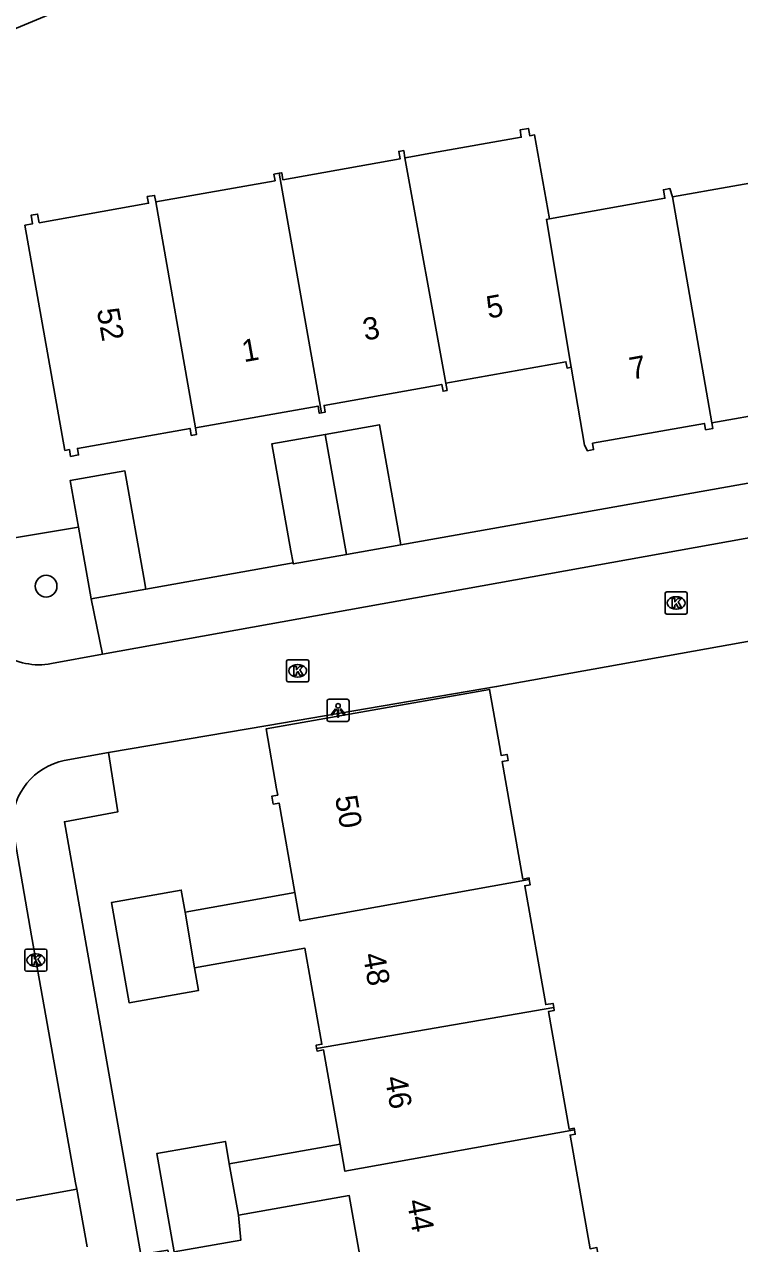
# Model space of a CAD drawing. Extents: x 157793 to 159380, y 380882 to 382313.
# Drawn here: x 158599.6 to 158631.8, y 381523.3 to 381578.2 of the extents above; entities that cross this region are included whole.
import ezdxf

# ---------------------------------------------------------------- set-up
doc = ezdxf.new("R2010")
doc.units = 0
for name, color, linetype in [('IMGEO_Boom', 7, 'Continuous'), ('IMGEO_Kolk', 7, 'Continuous'), ('IMGEO_Lichtpunt', 7, 'Continuous'), ('IMGEO_Pand', 7, 'Continuous'), ('IMGEO_Pand_nummerreeks', 7, 'Continuous'), ('IMGEO_Rijbaan_lokaal_open', 7, 'Continuous'), ('IMGEO_Voetpad_open', 7, 'Continuous')]:
    doc.layers.add(name, color=color, linetype=linetype)

msp = doc.modelspace()

# ---------------------------------------------------------------- linework, layer by layer
at = {"layer": 'IMGEO_Boom'}
msp.add_circle((158600.532, 381552.89), 0.489, dxfattribs=at)
at = {"layer": 'IMGEO_Kolk'}
for p, q in [((158628.404, 381551.709), (158628.404, 381552.561)), ((158628.479, 381552.635), (158629.331, 381552.635)), ((158628.892, 381552.415), (158628.917, 381552.415)), ((158629.405, 381552.561), (158629.405, 381551.709)), ((158628.915, 381551.855), (158628.89, 381551.855)), ((158629.331, 381551.635), (158628.479, 381551.635)), ((158611.436, 381549.583), (158612.288, 381549.583)), ((158611.361, 381548.657), (158611.361, 381549.509)), ((158611.849, 381549.363), (158611.874, 381549.363)), ((158612.362, 381549.509), (158612.362, 381548.657)), ((158612.288, 381548.583), (158611.436, 381548.583)), ((158611.872, 381548.803), (158611.847, 381548.803)), ((158599.566, 381535.637), (158599.566, 381536.489)), ((158599.641, 381536.563), (158600.493, 381536.563)), ((158600.567, 381536.489), (158600.567, 381535.637)), ((158600.054, 381536.343), (158600.079, 381536.343)), ((158600.493, 381535.563), (158599.641, 381535.563)), ((158600.077, 381535.783), (158600.052, 381535.783))]:
    msp.add_line(p, q, dxfattribs=at)
for points in [[(158628.404, 381551.709), (158628.404, 381552.561)], [(158628.479, 381552.635), (158629.331, 381552.635)], [(158628.725, 381552.335), (158628.848, 381552.335), (158628.848, 381552.184), (158628.978, 381552.335), (158629.142, 381552.335), (158628.996, 381552.184), (158629.149, 381551.935), (158628.997, 381551.935), (158628.912, 381552.099), (158628.848, 381552.032), (158628.848, 381551.935), (158628.725, 381551.935), (158628.725, 381552.335)], [(158629.405, 381552.561), (158629.405, 381551.709)], [(158629.331, 381551.635), (158628.479, 381551.635)], [(158611.436, 381549.583), (158612.288, 381549.583)], [(158611.361, 381548.657), (158611.361, 381549.509)], [(158611.682, 381549.283), (158611.805, 381549.283), (158611.805, 381549.132), (158611.935, 381549.283), (158612.099, 381549.283), (158611.953, 381549.132), (158612.106, 381548.883), (158611.954, 381548.883), (158611.869, 381549.047), (158611.805, 381548.98), (158611.805, 381548.883), (158611.682, 381548.883), (158611.682, 381549.283)], [(158612.362, 381549.509), (158612.362, 381548.657)], [(158612.288, 381548.583), (158611.436, 381548.583)], [(158599.566, 381535.637), (158599.566, 381536.489)], [(158599.641, 381536.563), (158600.493, 381536.563)], [(158600.567, 381536.489), (158600.567, 381535.637)], [(158599.887, 381536.263), (158600.01, 381536.263), (158600.01, 381536.112), (158600.14, 381536.263), (158600.304, 381536.263), (158600.158, 381536.112), (158600.311, 381535.863), (158600.159, 381535.863), (158600.074, 381536.027), (158600.01, 381535.96), (158600.01, 381535.863), (158599.887, 381535.863), (158599.887, 381536.263)], [(158600.493, 381535.563), (158599.641, 381535.563)]]:
    msp.add_lwpolyline(points, dxfattribs=at)
for centre, start, end in [((158628.481, 381552.559), 91.552, 178.448), ((158628.481, 381552.559), 91.552, 178.448), ((158629.329, 381552.559), 1.552, 88.448), ((158629.329, 381552.559), 1.552, 88.448), ((158628.481, 381551.711), 181.552, 268.448), ((158628.481, 381551.711), 181.552, 268.448), ((158629.329, 381551.711), 271.552, 358.448), ((158629.329, 381551.711), 271.552, 358.448), ((158611.438, 381549.507), 91.552, 178.448), ((158611.438, 381549.507), 91.552, 178.448), ((158612.286, 381549.507), 1.552, 88.448), ((158612.286, 381549.507), 1.552, 88.448), ((158611.438, 381548.659), 181.552, 268.448), ((158611.438, 381548.659), 181.552, 268.448), ((158612.286, 381548.659), 271.552, 358.448), ((158612.286, 381548.659), 271.552, 358.448), ((158599.643, 381536.487), 91.552, 178.448), ((158599.643, 381536.487), 91.552, 178.448), ((158600.491, 381536.487), 1.552, 88.448), ((158600.491, 381536.487), 1.552, 88.448), ((158599.643, 381535.639), 181.552, 268.448), ((158599.643, 381535.639), 181.552, 268.448), ((158600.491, 381535.639), 271.552, 358.448), ((158600.491, 381535.639), 271.552, 358.448)]:
    msp.add_arc(centre, 0.0765, start, end, dxfattribs=at)
for centre, major_axis, ratio, start_param, end_param in [((158628.891, 381552.135), (-0.387, 0.002), 0.722429, 4.712389, 7.853982), ((158628.916, 381552.135), (-0.39, 0.002), 0.717154, 1.570796, 4.712389), ((158611.848, 381549.083), (-0.387, 0.002), 0.722429, 4.712389, 7.853982), ((158611.873, 381549.083), (-0.39, 0.002), 0.717154, 1.570796, 4.712389), ((158600.053, 381536.063), (-0.387, 0.002), 0.722429, 4.712389, 7.853982), ((158600.078, 381536.063), (-0.39, 0.002), 0.717154, 1.570796, 4.712389)]:
    msp.add_ellipse(centre, major_axis=major_axis, ratio=ratio, start_param=start_param, end_param=end_param, dxfattribs=at)
at = {"layer": 'IMGEO_Lichtpunt'}
for p, q in [((158613.182, 381547.708), (158613.182, 381546.901)), ((158613.182, 381547.708), (158613.182, 381546.901)), ((158614.084, 381547.803), (158613.276, 381547.803)), ((158614.084, 381547.803), (158613.276, 381547.803)), ((158614.178, 381546.901), (158614.178, 381547.708)), ((158614.178, 381546.901), (158614.178, 381547.708)), ((158613.276, 381546.807), (158614.084, 381546.807)), ((158613.276, 381546.807), (158614.084, 381546.807))]:
    msp.add_line(p, q, dxfattribs=at)
for points in [[(158613.556, 381547.372), (158613.595, 381547.344), (158613.407, 381547.082), (158613.369, 381547.109), (158613.556, 381547.372)], [(158613.768, 381547.344), (158613.806, 381547.371), (158613.993, 381547.109), (158613.954, 381547.081), (158613.768, 381547.344)], [(158613.658, 381547.324), (158613.705, 381547.324), (158613.705, 381547.002), (158613.658, 381547.002), (158613.658, 381547.324)]]:
    msp.add_lwpolyline(points, dxfattribs=at)
msp.add_circle((158613.681, 381547.506), 0.0994, dxfattribs=at)
for centre, start, end in [((158613.276, 381547.708), 90, 180), ((158613.276, 381547.708), 90, 180), ((158614.084, 381547.708), 0, 90), ((158614.084, 381547.708), 0, 90), ((158613.276, 381546.901), 180, 270), ((158613.276, 381546.901), 180, 270), ((158614.084, 381546.901), 270, 0), ((158614.084, 381546.901), 270, 360)]:
    msp.add_arc(centre, 0.0946, start, end, dxfattribs=at)
at = {"layer": 'IMGEO_Pand'}
for points in [[(158616.693, 381572.163), (158616.786, 381572.18), (158617.925, 381572.382), (158621.932, 381573.093), (158621.874, 381573.417), (158622.253, 381573.484), (158622.312, 381573.156), (158622.527, 381573.194), (158623.197, 381569.419)], [(158611.026, 381571.47), (158611.141, 381571.49), (158611.196, 381571.181), (158616.472, 381572.118), (158616.413, 381572.452), (158616.634, 381572.491), (158616.693, 381572.163)], [(158616.693, 381572.163), (158618.529, 381562.03)], [(158628.74, 381570.403), (158634.167, 381571.366), (158634.095, 381571.771), (158634.23, 381571.795)], [(158611.026, 381571.47), (158610.791, 381571.428), (158610.843, 381571.135), (158605.466, 381570.18)], [(158612.928, 381560.69), (158611.026, 381571.47)], [(158607.258, 381560.015), (158607.303, 381559.711), (158607.071, 381559.67), (158607.014, 381559.988), (158601.942, 381559.088), (158601.994, 381558.797), (158601.632, 381558.732), (158601.578, 381559.035), (158601.375, 381558.999), (158599.576, 381569.133), (158599.921, 381569.194), (158599.852, 381569.582), (158600.151, 381569.635), (158600.22, 381569.243), (158605.143, 381570.117), (158605.089, 381570.418), (158605.413, 381570.476), (158605.466, 381570.18)], [(158628.74, 381570.403), (158628.625, 381570.78), (158628.332, 381570.728), (158628.4, 381570.343), (158623.197, 381569.419)], [(158630.518, 381560.241), (158628.74, 381570.403)], [(158605.466, 381570.18), (158607.258, 381560.015)], [(158623.197, 381569.419), (158623.062, 381569.395), (158624.183, 381562.738)], [(158624.183, 381562.738), (158623.994, 381562.705), (158623.943, 381562.991), (158618.529, 381562.03)], [(158624.183, 381562.738), (158624.772, 381559.239), (158624.905, 381558.982), (158625.189, 381559.033), (158625.138, 381559.321), (158630.178, 381560.217), (158630.229, 381559.929), (158630.563, 381559.989), (158630.518, 381560.241)], [(158618.529, 381562.03), (158618.589, 381561.697), (158618.405, 381561.664), (158618.351, 381561.969), (158613.048, 381561.027), (158613.102, 381560.72), (158612.928, 381560.69)], [(158636.169, 381560.932), (158636.006, 381560.903), (158635.952, 381561.205), (158630.518, 381560.241)], [(158607.258, 381560.015), (158612.777, 381560.996), (158612.833, 381560.674), (158612.928, 381560.69)], [(158613.099, 381559.722), (158615.541, 381560.156), (158616.396, 381555.343), (158616.501, 381554.75)], [(158611.655, 381553.936), (158611.558, 381554.484), (158610.703, 381559.297), (158613.099, 381559.722)], [(158614.053, 381554.315), (158613.099, 381559.722)], [(158601.983, 381555.547), (158601.611, 381557.641), (158604.077, 381558.079), (158604.927, 381553.288), (158605.021, 381552.761)], [(158602.555, 381552.323), (158601.983, 381555.547)], [(158616.501, 381554.75), (158614.053, 381554.315)], [(158614.053, 381554.315), (158611.663, 381553.891), (158611.655, 381553.936)], [(158605.021, 381552.761), (158602.555, 381552.323)], [(158622.291, 381539.69), (158622.279, 381539.76), (158622.003, 381539.711), (158621.068, 381544.996), (158621.339, 381545.044), (158621.29, 381545.321), (158621.024, 381545.274), (158620.975, 381545.556), (158620.502, 381548.244), (158610.436, 381546.471), (158610.911, 381543.775), (158610.962, 381543.489), (158610.697, 381543.442), (158610.76, 381543.083), (158611.022, 381543.129), (158611.734, 381539.104)], [(158611.734, 381539.104), (158611.96, 381537.827), (158622.291, 381539.69)], [(158622.291, 381539.69), (158622.333, 381539.453), (158622.087, 381539.41), (158623.033, 381534.062), (158623.361, 381534.12), (158623.394, 381533.931)], [(158607.215, 381535.716), (158607.394, 381534.703), (158604.267, 381534.15), (158603.469, 381538.656), (158606.617, 381539.213), (158606.791, 381538.229)], [(158606.791, 381538.229), (158611.734, 381539.104)], [(158606.791, 381538.229), (158607.215, 381535.716)], [(158612.715, 381532.081), (158612.688, 381532.235), (158612.952, 381532.281), (158612.188, 381536.596), (158607.215, 381535.716)], [(158623.394, 381533.931), (158612.715, 381532.081)], [(158624.328, 381528.429), (158624.316, 381528.497), (158624.09, 381528.457), (158623.153, 381533.751), (158623.418, 381533.798), (158623.394, 381533.931)], [(158612.715, 381532.081), (158612.734, 381531.972), (158613.024, 381532.023), (158613.774, 381527.782)], [(158613.774, 381527.782), (158613.989, 381526.564), (158624.328, 381528.429)], [(158621.313, 381522.064), (158625.094, 381522.722), (158625.397, 381522.776), (158625.334, 381523.129), (158625.032, 381523.075), (158624.126, 381528.191), (158624.363, 381528.233), (158624.328, 381528.429)], [(158609.191, 381524.586), (158609.307, 381523.47), (158606.298, 381522.938), (158605.516, 381527.359), (158608.604, 381527.905), (158608.782, 381526.898)], [(158613.774, 381527.782), (158608.782, 381526.898)], [(158608.782, 381526.898), (158609.191, 381524.586)], [(158609.191, 381524.586), (158614.18, 381525.469), (158614.84, 381521.74), (158614.936, 381521.196), (158614.997, 381520.899)]]:
    msp.add_lwpolyline(points, dxfattribs=at)
at = {"layer": 'IMGEO_Rijbaan_lokaal_open'}
for points in [[(158603.064, 381549.827), (158633.506, 381555.299)], [(158603.335, 381545.404), (158610.517, 381546.622), (158620.821, 381548.373), (158632.443, 381550.459)], [(158600.774, 381549.404), (158603.064, 381549.827)], [(158603.335, 381545.404), (158601.351, 381545.045)], [(158601.916, 381525.764), (158601.852, 381526.043), (158600.453, 381533.892), (158599.871, 381537.162), (158599, 381542.181)], [(158596.845, 381524.843), (158601.916, 381525.764)], [(158601.916, 381525.764), (158602.375, 381523.164)]]:
    msp.add_lwpolyline(points, dxfattribs=at)
for centre, radius, start, end in [((158600.217, 381552.34), 2.988, 190.5482, 280.7428), ((158601.946, 381542.16), 2.946, 101.6528, 179.5834)]:
    msp.add_arc(centre, radius, start, end, dxfattribs=at)
at = {"layer": 'IMGEO_Voetpad_open'}
for points in [[(158615.945, 381584.776), (158614.297, 381584.301), (158611.514, 381583.142), (158594.832, 381576.19)], [(158594.832, 381576.19), (158597.549, 381562.9), (158598.922, 381555.034), (158601.983, 381555.547)], [(158616.501, 381554.75), (158671.624, 381564.522)], [(158605.021, 381552.761), (158611.655, 381553.936)], [(158602.555, 381552.323), (158603.064, 381549.827)], [(158617.684, 381471.931), (158616.035, 381472.873), (158609.438, 381509.988), (158607.821, 381511.347), (158607.699, 381512.067), (158606.339, 381519.669), (158606.601, 381519.733), (158606.02, 381523.012), (158604.804, 381522.824), (158601.354, 381542.291), (158603.755, 381542.732), (158603.335, 381545.404)]]:
    msp.add_lwpolyline(points, dxfattribs=at)

# ---------------------------------------------------------------- texts
at = {"layer": 'IMGEO_Pand_nummerreeks'}
for s, rotation, p in [('5', 10.1127, (158620.449, 381564.928)), ('52', 280.0663, (158602.812, 381565.323)), ('3', 10.1127, (158614.887, 381563.936)), ('1', 10.1127, (158609.439, 381562.964)), ('7', 10.107, (158626.89, 381562.177)), ('50', 279.9979, (158613.537, 381543.398)), ('48', 280.1453, (158614.791, 381536.31)), ('46', 280.1469, (158615.783, 381530.769)), ('44', 280.1469, (158616.775, 381525.226))]:
    msp.add_text(s, height=1, rotation=rotation, dxfattribs=at).set_placement(p)

doc.saveas('drawing.dxf')
